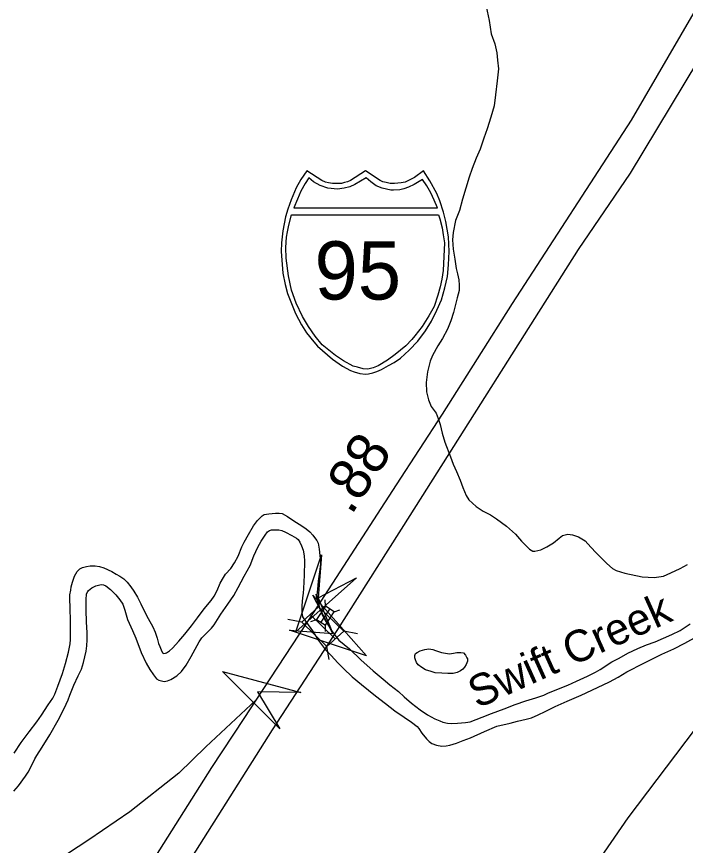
# Model space of a CAD drawing. Extents: x 2220236 to 2384410, y 720751 to 894131.
# Drawn here: x 2348319 to 2350329, y 845425 to 847916 of the extents above; entities that cross this region are included whole.
import ezdxf

# ---------------------------------------------------------------- set-up
doc = ezdxf.new("R2010")
doc.units = 0
doc.layers.add('Default', color=7, linetype='Continuous')

msp = doc.modelspace()

# ---------------------------------------------------------------- linework, layer by layer
at = {"layer": 'Default'}
for p, q in [((2349226.3, 846140.9), (2349219.5, 846180.2)), ((2349225.2, 846168.6), (2349269, 846061.7)), ((2349247.1, 846143.7), (2349246.4, 846162.5)), ((2349234, 846095.4), (2349260.2, 846135)), ((2349273.1, 846126.4), (2349290.7, 846133.1)), ((2349276.8, 846045.6), (2349201.5, 846118.4)), ((2349176.4, 846095.6), (2349134.5, 846103.2)), ((2349203.2, 846097.4), (2349220.8, 846104.1)), ((2349247.8, 846067.8), (2349247.2, 846086.7)), ((2349343.9, 846060.9), (2349302.1, 846068.5)), ((2349258.3, 845983.3), (2349251.5, 846022.7))]:
    msp.add_line(p, q, dxfattribs=at)
for points in [[(2350572, 848307.5), (2350486.4, 848158.3), (2350354.2, 847928.2), (2350165.4, 847604.8), (2349808.1, 847053.5), (2349597.9, 846720.4), (2349459.6, 846508.1), (2349233.8, 846158.5)], [(2350572, 848307.5), (2350486.4, 848158.3), (2350354.2, 847928.2), (2350165.4, 847604.8), (2349808.1, 847053.5), (2349597.9, 846720.4), (2349459.6, 846508.1), (2349233.8, 846158.5)], [(2349284.7, 846073.5), (2349501.5, 846416.5), (2350007.7, 847215.2), (2350163.4, 847445.1), (2350406.8, 847848.3), (2350582.8, 848156), (2350661.6, 848305.4)], [(2349284.7, 846073.5), (2349501.5, 846416.5), (2350007.7, 847215.2), (2350163.4, 847445.1), (2350406.8, 847848.3), (2350582.8, 848156), (2350661.6, 848305.4)], [(2349730.6, 847945.6), (2349739.2, 847903.9), (2349745.4, 847864.1), (2349755.9, 847834), (2349762.2, 847806.4), (2349764.4, 847784.5), (2349766.8, 847758.3), (2349763.4, 847722.1), (2349757.9, 847680.8), (2349754.3, 847647.8), (2349744.5, 847613.6), (2349732.8, 847578), (2349723.5, 847549.8), (2349711.7, 847517.1), (2349700, 847489.7), (2349688.5, 847458.7), (2349678.7, 847433.1), (2349659.4, 847366.6), (2349650, 847332.4), (2349638.4, 847302.4), (2349630.7, 847267), (2349629, 847244.6), (2349631.4, 847216.8), (2349635.6, 847186.8), (2349640, 847159), (2349644.3, 847142.8), (2349648.3, 847124.9), (2349648.7, 847108.5), (2349649, 847092.8), (2349643, 847070.5), (2349631.7, 847026.4), (2349623.9, 847000.8), (2349614.3, 846976.5), (2349598.8, 846947.9), (2349584.9, 846926), (2349569.3, 846897.5), (2349561.5, 846880.1), (2349554.3, 846847.7), (2349550, 846815.6), (2349550.5, 846787.8)], [(2349550.5, 846787.8), (2349556.8, 846763.4), (2349565.1, 846744.1), (2349579.4, 846724), (2349585.6, 846707.8), (2349591.6, 846690), (2349597.9, 846664), (2349606.3, 846636.4), (2349622.8, 846592.2), (2349631.3, 846570.2), (2349641.4, 846548.6), (2349651.6, 846522.8), (2349660.1, 846500.8), (2349670.2, 846476.6), (2349678.3, 846463.1), (2349700.5, 846443.4), (2349720.7, 846429.4), (2349742.9, 846418.2), (2349761.1, 846405.8), (2349791.5, 846384.1), (2349817.8, 846360.5), (2349836, 846339), (2349846, 846328.9), (2349860.3, 846315.3), (2349870.4, 846309.2), (2349876.3, 846309.4), (2349894.2, 846313.4), (2349912.2, 846321.7), (2349932.1, 846334), (2349949.9, 846348.5), (2349959.7, 846356.5), (2349975.6, 846360.4), (2349989.8, 846358.4), (2350007.8, 846352.5), (2350028, 846339.6), (2350044.2, 846321.2), (2350060.3, 846303.8), (2350074.4, 846289.6), (2350092.8, 846271.7), (2350110.2, 846256.6), (2350120.9, 846250.5), (2350147.2, 846242.7), (2350199.2, 846231.7), (2350235.4, 846229.9), (2350263.1, 846234.3), (2350285, 846244.1), (2350313, 846256.7), (2350334.8, 846269.1)], [(2348662.3, 846202.3), (2348671.4, 846188.9), (2348682, 846170.3), (2348692, 846150.4), (2348700.3, 846133.3), (2348714.5, 846107), (2348728, 846081.3), (2348735.2, 846065.2), (2348741.2, 846047.3), (2348745.8, 846031.8), (2348749.5, 846022.1), (2348753.5, 846012.4), (2348757.4, 846003.7), (2348761.8, 846001.3), (2348766.3, 846002.4), (2348769.9, 846003.2), (2348778.8, 846009.5), (2348787.7, 846017.1), (2348806.9, 846038.5), (2348825, 846059.6), (2348844.7, 846084.4), (2348862.4, 846108.8), (2348882.4, 846135.2), (2348904, 846160.7), (2348912.3, 846174.1), (2348921.8, 846190.9), (2348931.3, 846213.3), (2348940.8, 846230.1), (2348947, 846239.6), (2348962.7, 846257.3), (2348973.5, 846274.1), (2348984.5, 846294.3), (2348996.2, 846322), (2349002.8, 846336.1), (2349015.6, 846358.9), (2349031.3, 846384.8), (2349043.1, 846401), (2349057, 846414.7), (2349062.8, 846418.9), (2349076.8, 846421.1), (2349096.7, 846423.6), (2349108.5, 846423.4), (2349116.8, 846422.1), (2349132.9, 846413.6), (2349155.2, 846398.1), (2349173.4, 846386.7), (2349189.5, 846376.5), (2349200.1, 846367.1), (2349209.7, 846357), (2349217.7, 846346.5), (2349221.5, 846341.1), (2349225.8, 846333), (2349228.2, 846315.1), (2349230.3, 846295.5), (2349232, 846276.5), (2349231.9, 846270.9), (2349229, 846246.8), (2349225.2, 846218.8), (2349222.9, 846195.1), (2349221.7, 846177), (2349223.5, 846163.9), (2349226, 846150.9), (2349230.2, 846136.9), (2349236.4, 846120.8), (2349241.8, 846109.5), (2349248.5, 846097.6), (2349267.2, 846067.2), (2349279, 846051.3), (2349287.3, 846041.8), (2349319.8, 846015.9), (2349354, 845982.1), (2349390.5, 845949.2), (2349420.7, 845924.8), (2349441.1, 845907.6), (2349467.2, 845887.3), (2349483.6, 845871.6), (2349505.7, 845852.1), (2349531.8, 845832.5), (2349554.1, 845817), (2349576.3, 845804.8), (2349591, 845798.8), (2349600.3, 845795.3), (2349613.5, 845792.5), (2349626.4, 845791.4), (2349644.4, 845792.2), (2349668, 845793.8), (2349682, 845796), (2349718.2, 845810.6), (2349746, 845820.9), (2349783.8, 845835.6), (2349817.7, 845848.5), (2349849.8, 845858.7), (2349878.9, 845868.1), (2349903.9, 845876.6), (2349917.4, 845882.8)], [(2348662.3, 846202.3), (2348671.4, 846188.9), (2348682, 846170.3), (2348692, 846150.4), (2348700.3, 846133.3), (2348714.5, 846107), (2348728, 846081.3), (2348735.2, 846065.2), (2348741.2, 846047.3), (2348745.8, 846031.8), (2348749.5, 846022.1), (2348753.5, 846012.4), (2348757.4, 846003.7), (2348761.8, 846001.3), (2348766.3, 846002.4), (2348769.9, 846003.2), (2348778.8, 846009.5), (2348787.7, 846017.1), (2348806.9, 846038.5), (2348825, 846059.6), (2348844.7, 846084.4), (2348862.4, 846108.8), (2348882.4, 846135.2), (2348904, 846160.7), (2348912.3, 846174.1), (2348921.8, 846190.9), (2348931.3, 846213.3), (2348940.8, 846230.1), (2348947, 846239.6), (2348962.7, 846257.3), (2348973.5, 846274.1), (2348984.5, 846294.3), (2348996.2, 846322), (2349002.8, 846336.1), (2349015.6, 846358.9), (2349031.3, 846384.8), (2349043.1, 846401), (2349057, 846414.7), (2349062.8, 846418.9), (2349076.8, 846421.1), (2349096.7, 846423.6), (2349108.5, 846423.4), (2349116.8, 846422.1), (2349132.9, 846413.6), (2349155.2, 846398.1), (2349173.4, 846386.7), (2349189.5, 846376.5), (2349200.1, 846367.1), (2349209.7, 846357), (2349217.7, 846346.5), (2349221.5, 846341.1), (2349225.8, 846333), (2349228.2, 846315.1), (2349230.3, 846295.5), (2349232, 846276.5), (2349231.9, 846270.9), (2349229, 846246.8), (2349225.2, 846218.8), (2349222.9, 846195.1), (2349221.7, 846177), (2349223.5, 846163.9), (2349226, 846150.9), (2349230.2, 846136.9), (2349236.4, 846120.8), (2349241.8, 846109.5), (2349248.5, 846097.6), (2349267.2, 846067.2), (2349279, 846051.3), (2349287.3, 846041.8), (2349319.8, 846015.9), (2349354, 845982.1), (2349390.5, 845949.2), (2349420.7, 845924.8), (2349441.1, 845907.6), (2349467.2, 845887.3), (2349483.6, 845871.6), (2349505.7, 845852.1), (2349531.8, 845832.5), (2349554.1, 845817), (2349576.3, 845804.8), (2349591, 845798.8), (2349600.3, 845795.3), (2349613.5, 845792.5), (2349626.4, 845791.4), (2349644.4, 845792.2), (2349668, 845793.8), (2349682, 845796), (2349718.2, 845810.6), (2349746, 845820.9), (2349783.8, 845835.6), (2349817.7, 845848.5), (2349849.8, 845858.7), (2349878.9, 845868.1), (2349903.9, 845876.6), (2349917.4, 845882.8)], [(2348310.7, 845587.3), (2348324.5, 845603.6), (2348346.2, 845632.4), (2348354.3, 845644.9), (2348361.9, 845660), (2348373.7, 845684.4), (2348380.1, 845695.2), (2348396.2, 845719.8), (2348418.9, 845756.8), (2348444.4, 845801.2), (2348461.7, 845835.7), (2348474, 845862.5), (2348479.4, 845875.8), (2348485.3, 845891.5), (2348491, 845905.8), (2348504.6, 845934.3), (2348514.3, 845954.4), (2348520, 845974.3), (2348527.8, 846008.1), (2348530.1, 846024.6), (2348531.3, 846042.7), (2348531.4, 846065), (2348528.8, 846096.1), (2348528.3, 846132.2), (2348528.1, 846162.4), (2348529.6, 846180.5), (2348533.6, 846188.2), (2348535.5, 846190.6), (2348545.6, 846198.5), (2348557.5, 846204.6), (2348573.4, 846208.5), (2348580.4, 846208.2), (2348587.4, 846205.2), (2348601.6, 846193.3), (2348617.7, 846177.5), (2348629.8, 846162.6), (2348638.2, 846149.8), (2348644.2, 846132), (2348652.6, 846103.5), (2348667.1, 846070.6), (2348677.2, 846048), (2348693.7, 846004.4), (2348708.1, 845972.8), (2348719.8, 845953.6), (2348730.3, 845936.9), (2348739.6, 845924.9), (2348746.7, 845921.2), (2348755, 845918.9), (2348762.9, 845916.9), (2348772.7, 845919), (2348782.7, 845923.3), (2348800.7, 845933.9), (2348814.5, 845947.6), (2348828.2, 845966.2), (2348843.9, 845992.5), (2348855.8, 846014.3), (2348867.3, 846036.7), (2348875.4, 846048.6), (2348905.1, 846077.7), (2348912.9, 846087.2), (2348932.6, 846119.2), (2348954, 846149.6), (2348971.9, 846175.6), (2348985.4, 846200.1), (2349003, 846234.3), (2349020.8, 846266.2), (2349032.4, 846294.6), (2349044.1, 846320.7), (2349054.2, 846339.1), (2349065.6, 846356.7), (2349073.4, 846366.8), (2349079.1, 846371.3), (2349085.3, 846373.2), (2349093.5, 846373.6), (2349107.3, 846373.1), (2349116.2, 846371.2), (2349127.6, 846365.8), (2349145.7, 846356), (2349159.8, 846348.4), (2349165, 846343.7), (2349169.9, 846336.3), (2349175.2, 846325.1), (2349180, 846312.1), (2349183.7, 846295.2), (2349184.7, 846278.8), (2349183.1, 846236.8), (2349181.5, 846196.6), (2349179.8, 846182.5), (2349178, 846168.6), (2349176, 846146.2), (2349176.6, 846124.2), (2349178.7, 846111.8), (2349186.8, 846098.4), (2349203.1, 846076.7), (2349213.2, 846062.4)], [(2348310.7, 845587.3), (2348324.5, 845603.6), (2348346.2, 845632.4), (2348354.3, 845644.9), (2348361.9, 845660), (2348373.7, 845684.4), (2348380.1, 845695.2), (2348396.2, 845719.8), (2348418.9, 845756.8), (2348444.4, 845801.2), (2348461.7, 845835.7), (2348474, 845862.5), (2348479.4, 845875.8), (2348485.3, 845891.5), (2348491, 845905.8), (2348504.6, 845934.3), (2348514.3, 845954.4), (2348520, 845974.3), (2348527.8, 846008.1), (2348530.1, 846024.6), (2348531.3, 846042.7), (2348531.4, 846065), (2348528.8, 846096.1), (2348528.3, 846132.2), (2348528.1, 846162.4), (2348529.6, 846180.5), (2348533.6, 846188.2), (2348535.5, 846190.6), (2348545.6, 846198.5), (2348557.5, 846204.6), (2348573.4, 846208.5), (2348580.4, 846208.2), (2348587.4, 846205.2), (2348601.6, 846193.3), (2348617.7, 846177.5), (2348629.8, 846162.6), (2348638.2, 846149.8), (2348644.2, 846132), (2348652.6, 846103.5), (2348667.1, 846070.6), (2348677.2, 846048), (2348693.7, 846004.4), (2348708.1, 845972.8), (2348719.8, 845953.6), (2348730.3, 845936.9), (2348739.6, 845924.9), (2348746.7, 845921.2), (2348755, 845918.9), (2348762.9, 845916.9), (2348772.7, 845919), (2348782.7, 845923.3), (2348800.7, 845933.9), (2348814.5, 845947.6), (2348828.2, 845966.2), (2348843.9, 845992.5), (2348855.8, 846014.3), (2348867.3, 846036.7), (2348875.4, 846048.6), (2348905.1, 846077.7), (2348912.9, 846087.2), (2348932.6, 846119.2), (2348954, 846149.6), (2348971.9, 846175.6), (2348985.4, 846200.1), (2349003, 846234.3), (2349020.8, 846266.2), (2349032.4, 846294.6), (2349044.1, 846320.7), (2349054.2, 846339.1), (2349065.6, 846356.7), (2349073.4, 846366.8), (2349079.1, 846371.3), (2349085.3, 846373.2), (2349093.5, 846373.6), (2349107.3, 846373.1), (2349116.2, 846371.2), (2349127.6, 846365.8), (2349145.7, 846356), (2349159.8, 846348.4), (2349165, 846343.7), (2349169.9, 846336.3), (2349175.2, 846325.1), (2349180, 846312.1), (2349183.7, 846295.2), (2349184.7, 846278.8), (2349183.1, 846236.8), (2349181.5, 846196.6), (2349179.8, 846182.5), (2349178, 846168.6), (2349176, 846146.2), (2349176.6, 846124.2), (2349178.7, 846111.8), (2349186.8, 846098.4), (2349203.1, 846076.7), (2349213.2, 846062.4)], [(2348311.3, 845701.5), (2348332.9, 845733.6), (2348356.5, 845766.4), (2348380.2, 845796.3), (2348394.2, 845816.5), (2348413.6, 845846.9), (2348427.6, 845867.1), (2348433.6, 845879.5), (2348443.2, 845902.9), (2348456.7, 845941.2), (2348466.3, 845971.1), (2348474.8, 846005.3), (2348479.7, 846030.1), (2348480.8, 846043.3), (2348481.2, 846063.6), (2348480.7, 846099.7), (2348480.2, 846137.4), (2348478.7, 846166.3), (2348479.5, 846177.8), (2348481.6, 846191.6), (2348483.5, 846201.6), (2348487.2, 846215.8), (2348493, 846234.1), (2348500.9, 846248.2), (2348508.8, 846256.1), (2348517.5, 846259.7), (2348528.9, 846262.5), (2348540.6, 846264.6), (2348555.4, 846265.2), (2348568.6, 846262.5), (2348580.9, 846259.1), (2348605, 846247.6), (2348617.8, 846239.9), (2348629.2, 846233.8), (2348641, 846226.1), (2348651.3, 846216), (2348662.3, 846202.3)], [(2348311.3, 845701.5), (2348332.9, 845733.6), (2348356.5, 845766.4), (2348380.2, 845796.3), (2348394.2, 845816.5), (2348413.6, 845846.9), (2348427.6, 845867.1), (2348433.6, 845879.5), (2348443.2, 845902.9), (2348456.7, 845941.2), (2348466.3, 845971.1), (2348474.8, 846005.3), (2348479.7, 846030.1), (2348480.8, 846043.3), (2348481.2, 846063.6), (2348480.7, 846099.7), (2348480.2, 846137.4), (2348478.7, 846166.3), (2348479.5, 846177.8), (2348481.6, 846191.6), (2348483.5, 846201.6), (2348487.2, 846215.8), (2348493, 846234.1), (2348500.9, 846248.2), (2348508.8, 846256.1), (2348517.5, 846259.7), (2348528.9, 846262.5), (2348540.6, 846264.6), (2348555.4, 846265.2), (2348568.6, 846262.5), (2348580.9, 846259.1), (2348605, 846247.6), (2348617.8, 846239.9), (2348629.2, 846233.8), (2348641, 846226.1), (2348651.3, 846216), (2348662.3, 846202.3)], [(2348914.3, 843785), (2348955.4, 843835.3), (2349046.2, 843960.8), (2349260.2, 844261.9), (2349403.8, 844453.5), (2349569, 844679.5), (2349704.9, 844861), (2349872, 845094.9), (2350156.9, 845507.1), (2350358.7, 845775.3), (2350552.5, 846024.9), (2350671.6, 846186.3)], [(2348914.3, 843785), (2348955.4, 843835.3), (2349046.2, 843960.8), (2349260.2, 844261.9), (2349403.8, 844453.5), (2349569, 844679.5), (2349704.9, 844861), (2349872, 845094.9), (2350156.9, 845507.1), (2350358.7, 845775.3), (2350552.5, 846024.9), (2350671.6, 846186.3)], [(2349233.8, 846158.5), (2349038.3, 845861.6)], [(2349233.8, 846158.5), (2349038.3, 845861.6)], [(2349917.4, 845882.8), (2349975.2, 845906.5), (2350001.9, 845918.4), (2350034.8, 845932.9), (2350058.6, 845945.3), (2350072.4, 845953.1), (2350108.2, 845975.9), (2350130.1, 845987.6), (2350156, 846002.5), (2350185.6, 846016.8), (2350211.8, 846027.7), (2350237.7, 846037), (2350263.5, 846047.2), (2350288, 846058.1), (2350313.1, 846070.6), (2350342.8, 846090.5)], [(2349917.4, 845882.8), (2349975.2, 845906.5), (2350001.9, 845918.4), (2350034.8, 845932.9), (2350058.6, 845945.3), (2350072.4, 845953.1), (2350108.2, 845975.9), (2350130.1, 845987.6), (2350156, 846002.5), (2350185.6, 846016.8), (2350211.8, 846027.7), (2350237.7, 846037), (2350263.5, 846047.2), (2350288, 846058.1), (2350313.1, 846070.6), (2350342.8, 846090.5)], [(2348647.5, 845087.2), (2348845.4, 845388), (2349087.8, 845771.8), (2349284.7, 846073.5)], [(2348647.5, 845087.2), (2348845.4, 845388), (2349087.8, 845771.8), (2349284.7, 846073.5)], [(2349213.2, 846062.4), (2349223.5, 846044.8), (2349235.6, 846028.8), (2349247.7, 846012.9), (2349263.9, 845995.5), (2349284.1, 845973.4), (2349301.6, 845956), (2349327.5, 845931.8), (2349355.1, 845908.3), (2349397.5, 845874.6), (2349427.7, 845851.2), (2349456.1, 845829.4), (2349484.1, 845810.2), (2349505.5, 845794.7), (2349522.4, 845782.3), (2349528.2, 845775.9), (2349536.7, 845762.2), (2349551.2, 845744.7), (2349559, 845736.8), (2349567.2, 845730.6), (2349580.5, 845725.6), (2349597.3, 845723), (2349609.8, 845723.5), (2349621.2, 845725.6), (2349641, 845732), (2349661, 845740.3), (2349683, 845748.4), (2349724.9, 845766.6), (2349762.6, 845782.9), (2349802.3, 845792.1), (2349824.4, 845797.9), (2349850.3, 845804.5), (2349866.3, 845808.5), (2349886.3, 845816.8), (2349907.8, 845827.6), (2349937.7, 845842.6), (2349973.5, 845858.1), (2350015.5, 845876.3), (2350064.7, 845899.6), (2350100.8, 845915.9), (2350126.8, 845930.1), (2350152.4, 845945.9), (2350204.2, 845972.6), (2350257.9, 845999.4), (2350293.7, 846015.7), (2350327.5, 846032.5), (2350365.3, 846053.1)], [(2349213.2, 846062.4), (2349223.5, 846044.8), (2349235.6, 846028.8), (2349247.7, 846012.9), (2349263.9, 845995.5), (2349284.1, 845973.4), (2349301.6, 845956), (2349327.5, 845931.8), (2349355.1, 845908.3), (2349397.5, 845874.6), (2349427.7, 845851.2), (2349456.1, 845829.4), (2349484.1, 845810.2), (2349505.5, 845794.7), (2349522.4, 845782.3), (2349528.2, 845775.9), (2349536.7, 845762.2), (2349551.2, 845744.7), (2349559, 845736.8), (2349567.2, 845730.6), (2349580.5, 845725.6), (2349597.3, 845723), (2349609.8, 845723.5), (2349621.2, 845725.6), (2349641, 845732), (2349661, 845740.3), (2349683, 845748.4), (2349724.9, 845766.6), (2349762.6, 845782.9), (2349802.3, 845792.1), (2349824.4, 845797.9), (2349850.3, 845804.5), (2349866.3, 845808.5), (2349886.3, 845816.8), (2349907.8, 845827.6), (2349937.7, 845842.6), (2349973.5, 845858.1), (2350015.5, 845876.3), (2350064.7, 845899.6), (2350100.8, 845915.9), (2350126.8, 845930.1), (2350152.4, 845945.9), (2350204.2, 845972.6), (2350257.9, 845999.4), (2350293.7, 846015.7), (2350327.5, 846032.5), (2350365.3, 846053.1)], [(2349577.7, 846010), (2349596, 846004.2), (2349607.9, 846002.4), (2349620.1, 846000.3), (2349631.9, 846002.4), (2349642, 846004.4), (2349653.8, 846004.9), (2349662, 846003), (2349667.9, 845996.6), (2349672.1, 845988.6), (2349674.2, 845985.4), (2349674.2, 845978.8), (2349670.3, 845968.8), (2349665.1, 845960.4), (2349660.4, 845954.3), (2349653.1, 845949.1), (2349642.8, 845944.7), (2349631.4, 845941.6), (2349615.3, 845941), (2349596.6, 845941.9), (2349576.5, 845943.7), (2349564.5, 845947.1), (2349548.2, 845952.3), (2349536.5, 845959.1), (2349526.3, 845966.9), (2349520.4, 845974.8), (2349517.5, 845982.9), (2349516.2, 845988.8), (2349516, 845995.3), (2349518, 846001), (2349523.1, 846004.5), (2349531.8, 846009.1), (2349545.7, 846013.6), (2349558.2, 846015.1), (2349569.7, 846013.9), (2349577.7, 846010)], [(2349038.3, 845861.6), (2348888.2, 845721.4), (2348806.8, 845642.2), (2348659.1, 845525.4), (2348536.1, 845441.8), (2348411, 845359.1), (2348314.9, 845289.8), (2348218.8, 845216), (2348167.4, 845164.6), (2348122.7, 845108.7), (2348074.7, 845026), (2348039, 844938.8)], [(2349038.3, 845861.6), (2348888.2, 845721.4), (2348806.8, 845642.2), (2348659.1, 845525.4), (2348536.1, 845441.8), (2348411, 845359.1), (2348314.9, 845289.8), (2348218.8, 845216), (2348167.4, 845164.6), (2348122.7, 845108.7), (2348074.7, 845026), (2348039, 844938.8)], [(2349038.3, 845861.6), (2349001.6, 845805.8), (2348904.8, 845658.8), (2348700.4, 845335.4), (2348431.7, 844910.7), (2348340.7, 844771.9)], [(2349038.3, 845861.6), (2349001.6, 845805.8), (2348904.8, 845658.8), (2348700.4, 845335.4), (2348431.7, 844910.7), (2348340.7, 844771.9)]]:
    msp.add_lwpolyline(points, dxfattribs=at)
for points in [[(2349367.2, 846841.4), (2349376.7, 846842.3), (2349389.4, 846844.8), (2349401.8, 846848.8), (2349415.9, 846855.1), (2349436.7, 846866.6), (2349453.5, 846876.4), (2349472.8, 846889.4), (2349498.9, 846913.1), (2349525, 846940.6), (2349548, 846971.6), (2349566.2, 847000.6), (2349582.3, 847033.8), (2349595.7, 847064.7), (2349606.4, 847100), (2349613.5, 847134.2), (2349617, 847169.9), (2349619.4, 847209.5), (2349616.7, 847254.1), (2349609, 847299.6), (2349601.7, 847328), (2349590.7, 847361.9), (2349581.7, 847383.6), (2349560.9, 847422), (2349542.1, 847451.6), (2349514.9, 847432.4), (2349497.1, 847423), (2349486.3, 847418.1), (2349475.1, 847416), (2349454.6, 847413.5), (2349441.7, 847414), (2349429.8, 847416.8), (2349419.7, 847419), (2349411.4, 847423), (2349367.2, 847451.6), (2349322.9, 847423), (2349313.6, 847418.7), (2349304.1, 847416.8), (2349295, 847414.2), (2349279.8, 847413.5), (2349268.3, 847413.8), (2349256.4, 847416), (2349247, 847417.9), (2349236.5, 847423), (2349191.4, 847451.6), (2349173.7, 847425.9), (2349159.2, 847400.5), (2349143.8, 847364.6), (2349134.3, 847336.7), (2349127.5, 847313.9), (2349119.1, 847271.9), (2349114.8, 847235.4), (2349114.1, 847209.5), (2349118.8, 847145), (2349125.9, 847110.6), (2349133.1, 847082.9), (2349157, 847022.8), (2349174.9, 846989.2), (2349190.3, 846965), (2349211.9, 846937.9), (2349223.6, 846924.9), (2349268.4, 846885.7), (2349298.3, 846865.3), (2349322.2, 846852.4), (2349333.5, 846848.1), (2349351, 846843.2)], [(2349367.2, 846841.4), (2349376.7, 846842.3), (2349389.4, 846844.8), (2349401.8, 846848.8), (2349415.9, 846855.1), (2349436.7, 846866.6), (2349453.5, 846876.4), (2349472.8, 846889.4), (2349498.9, 846913.1), (2349525, 846940.6), (2349548, 846971.6), (2349566.2, 847000.6), (2349582.3, 847033.8), (2349595.7, 847064.7), (2349606.4, 847100), (2349613.5, 847134.2), (2349617, 847169.9), (2349619.4, 847209.5), (2349616.7, 847254.1), (2349609, 847299.6), (2349601.7, 847328), (2349590.7, 847361.9), (2349581.7, 847383.6), (2349560.9, 847422), (2349542.1, 847451.6), (2349514.9, 847432.4), (2349497.1, 847423), (2349486.3, 847418.1), (2349475.1, 847416), (2349454.6, 847413.5), (2349441.7, 847414), (2349429.8, 847416.8), (2349419.7, 847419), (2349411.4, 847423), (2349367.2, 847451.6), (2349322.9, 847423), (2349313.6, 847418.7), (2349304.1, 847416.8), (2349295, 847414.2), (2349279.8, 847413.5), (2349268.3, 847413.8), (2349256.4, 847416), (2349247, 847417.9), (2349236.5, 847423), (2349191.4, 847451.6), (2349173.7, 847425.9), (2349159.2, 847400.5), (2349143.8, 847364.6), (2349134.3, 847336.7), (2349127.5, 847313.9), (2349119.1, 847271.9), (2349114.8, 847235.4), (2349114.1, 847209.5), (2349118.8, 847145), (2349125.9, 847110.6), (2349133.1, 847082.9), (2349157, 847022.8), (2349174.9, 846989.2), (2349190.3, 846965), (2349211.9, 846937.9), (2349223.6, 846924.9), (2349268.4, 846885.7), (2349298.3, 846865.3), (2349322.2, 846852.4), (2349333.5, 846848.1), (2349351, 846843.2)], [(2349196.8, 847430.9), (2349185.8, 847414), (2349173.1, 847391.1), (2349163, 847367.4), (2349152.6, 847341.3), (2349584.2, 847341.1), (2349574.1, 847363.6), (2349563.4, 847386.1), (2349552.1, 847406.6), (2349538.4, 847426.5), (2349514.2, 847411.3), (2349496.6, 847403), (2349482.4, 847398.1), (2349470.4, 847395.4), (2349451.8, 847393.9), (2349443.5, 847394.4), (2349417.5, 847400.3), (2349400, 847407.4), (2349383.3, 847418.6), (2349369.8, 847431.3), (2349335.6, 847410.6), (2349320.4, 847403.9), (2349303, 847399.5), (2349283.9, 847397.1), (2349254.4, 847400.3), (2349231.4, 847408.2), (2349211.5, 847418.6)], [(2349586.7, 847319.8), (2349591.3, 847307.6), (2349597.7, 847280.6), (2349601, 847259.8), (2349604.5, 847235.8), (2349603.3, 847194.6), (2349601.3, 847152.1), (2349597.4, 847126.8), (2349592.1, 847103.9), (2349585, 847078.4), (2349573.4, 847044.6), (2349557.5, 847016), (2349537.6, 846984.1), (2349516.2, 846956.3), (2349506.8, 846944.7), (2349489.1, 846926), (2349456.9, 846900.2), (2349433.4, 846882.6), (2349405.2, 846865.9), (2349390.9, 846859.6), (2349374.2, 846856.1), (2349360.5, 846857.1), (2349343.9, 846861.5), (2349330.5, 846865.1), (2349301, 846881.1), (2349277.2, 846897), (2349237.4, 846929.6), (2349216, 846954.7), (2349195.9, 846984.1), (2349178, 847014.2), (2349159, 847053.9), (2349145.5, 847093.8), (2349135.7, 847136.9), (2349129.1, 847189.5), (2349128.4, 847221.6), (2349130.3, 847252.4), (2349133.3, 847268.6), (2349137.2, 847288.6), (2349145.1, 847319.6)], [(2349340.6, 846228.4), (2349157.9, 846067), (2349235.4, 846298.2), (2349225.2, 846168.6)], [(2349209.2, 846177.1), (2349370.6, 845994.3), (2349139.4, 846071.9), (2349269, 846061.7)], [(2349302.1, 846068.5), (2349226.8, 846141.3), (2349176.2, 846095.4), (2349251.5, 846022.7)], [(2349247.2, 846086.7), (2349273.4, 846126.2), (2349247, 846143.7), (2349220.8, 846104.1)], [(2349109.9, 845774.6), (2348937.5, 845947), (2349173.1, 845883.9), (2349043.1, 845886)]]:
    msp.add_lwpolyline(points, close=True, dxfattribs=at)

# ---------------------------------------------------------------- texts
msp.add_text('95', height=175, dxfattribs=at).set_placement((2349214.3, 847065.2))
msp.add_text('95', height=175, dxfattribs=at).set_placement((2349214.3, 847065.2))
for s, height, rotation, p in [('.88', 125, 57.1353, (2349324.6, 846414.3)), ('Swift Creek', 95, 24.2176, (2349703.3, 845835))]:
    msp.add_text(s, height=height, rotation=rotation, dxfattribs=at).set_placement(p)

doc.saveas('drawing.dxf')
